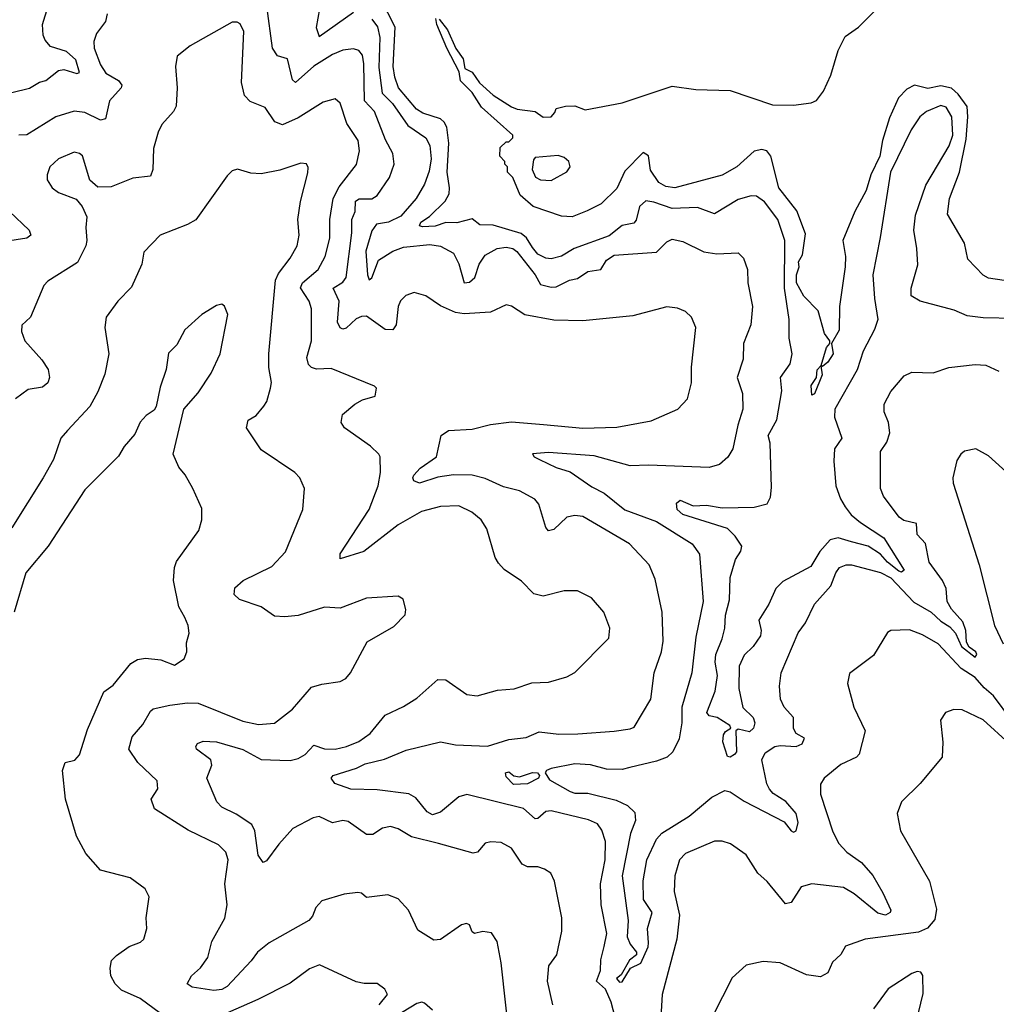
# Model space of a CAD drawing. Extents: x 1268547 to 1425625, y 515768 to 616754.
# Tile 392 of 507: x 1336078 to 1339785, y 602387 to 606123. Entities that reach past the tile are written whole.
import ezdxf

# ---------------------------------------------------------------- set-up
doc = ezdxf.new("R2010")
doc.units = 0

msp = doc.modelspace()

# ---------------------------------------------------------------- linework, layer by layer
at = {"layer": '0CON10XD'}
for points in [[(1339855, 604990), (1339735, 604992.5), (1339675, 605000), (1339625, 605020.8), (1339496.7, 605055), (1339462.5, 605075), (1339462.2, 605105), (1339486.9, 605193.1), (1339483.9, 605255), (1339471.6, 605325), (1339478.2, 605381.8), (1339517.9, 605495), (1339605.7, 605644.3), (1339620.2, 605685), (1339616.2, 605755), (1339595, 605791.2), (1339575, 605797.8), (1339520, 605775), (1339495, 605754.5), (1339462.2, 605705), (1339383.8, 605545), (1339343.7, 605296.3), (1339316.8, 605155), (1339322.5, 605065), (1339335.6, 604985), (1339322.6, 604947.4), (1339280, 604865), (1339257.5, 604795), (1339172.7, 604645), (1339170.7, 604615), (1339199.2, 604535), (1339171.1, 604495), (1339168, 604448), (1339175.9, 604355), (1339193.6, 604305), (1339211.2, 604275), (1339234.1, 604245), (1339269.7, 604215), (1339357.6, 604157.6), (1339435.3, 604034.7), (1339425, 604026.7), (1339415, 604030.9), (1339372.7, 604065), (1339345.8, 604095.8), (1339299.3, 604125), (1339235, 604142.1), (1339185, 604157.6), (1339155, 604150), (1339115, 604105.4), (1339081.3, 604048.7), (1338975, 603991.3), (1338947.8, 603965), (1338921.6, 603905), (1338883.4, 603845), (1338892, 603805), (1338889.4, 603785), (1338862.7, 603745), (1338828.2, 603711.8), (1338809.2, 603670.7), (1338807.7, 603585), (1338823.1, 603513.1), (1338862.2, 603475), (1338868.2, 603455), (1338863.5, 603435), (1338848.5, 603421.5), (1338805, 603431.2), (1338796.7, 603425), (1338798.8, 603345), (1338791.9, 603335), (1338775, 603324.6), (1338765, 603328), (1338747.1, 603382.9), (1338749.7, 603410.3), (1338757.3, 603422.7), (1338777.5, 603435), (1338774, 603445), (1338725.7, 603475.7), (1338695, 603481.9), (1338686.7, 603495), (1338717.7, 603575), (1338727, 603635), (1338717.3, 603685), (1338721, 603715), (1338745, 603774.5), (1338754.2, 603815), (1338756.6, 603863.4), (1338772.4, 603922.4), (1338775, 604006.7), (1338795.4, 604074.6), (1338815, 604106.7), (1338818.6, 604125), (1338793.8, 604163.8), (1338765, 604192.5), (1338595, 604245.3), (1338573.9, 604265), (1338571.3, 604288.7), (1338585, 604300.3), (1338635, 604278.5), (1338685, 604280.8), (1338745, 604271.2), (1338866.1, 604273.9), (1338915, 604285.6), (1338928.1, 604311.9), (1338931.3, 604348.7), (1338926.1, 604516.1), (1338919.6, 604545), (1338951.5, 604605), (1338971.3, 604715), (1338965.4, 604765), (1339002, 604818), (1339009.6, 604855), (1338998.3, 604915), (1338999.4, 604985), (1338980.9, 605105), (1338982.9, 605285), (1338956.3, 605365), (1338905, 605432.1), (1338875, 605453.6), (1338854.6, 605455.4), (1338805, 605441.5), (1338715, 605386.2), (1338650.9, 605410.9), (1338555, 605406.7), (1338485, 605431.2), (1338454.4, 605435.6), (1338430.6, 605415), (1338417.9, 605362.1), (1338408.8, 605351.2), (1338365, 605342.6), (1338315, 605302.6), (1338183.3, 605255), (1338135, 605226.1), (1338095, 605215.9), (1338075, 605218.6), (1338045, 605233.5), (1338025, 605259.3), (1338001.7, 605295), (1337981.9, 605311.9), (1337875, 605343.5), (1337824.7, 605344.7), (1337795, 605367), (1337737, 605353), (1337695, 605353.8), (1337655, 605339.5), (1337606.7, 605336.7), (1337595, 605341.2), (1337600.7, 605355), (1337633.2, 605376.8), (1337693.5, 605435), (1337707.9, 605462.1), (1337709.8, 605485), (1337700, 605545), (1337706.9, 605655), (1337699.5, 605715), (1337689.4, 605735), (1337675, 605746.8), (1337608.1, 605768.1), (1337583.6, 605783.6), (1337516.4, 605865), (1337502.1, 605905), (1337496.1, 605945), (1337502.8, 606095), (1337447.6, 606205)], [(1335975, 605829), (1336115, 605863.1), (1336153.3, 605886.7), (1336177, 605893), (1336225, 605930), (1336246.1, 605933.9), (1336295, 605919.6), (1336305, 605922.9), (1336290.7, 605970.7), (1336255, 606002.2), (1336195, 606021.8), (1336174.3, 606045), (1336166.7, 606065), (1336164.7, 606105), (1336185.5, 606175)], [(1338360.4, 602255), (1338322.8, 602395), (1338301.8, 602445), (1338266.9, 602475), (1338282.6, 602515), (1338284.3, 602555.7), (1338296.9, 602606.9), (1338306.3, 602656.3), (1338285.3, 602765.3), (1338282.4, 602845), (1338300.8, 602935), (1338302.2, 603005), (1338287.8, 603047.8), (1338271.9, 603071.9), (1338237.6, 603087.6), (1338095, 603121.1), (1338075, 603118.9), (1338045, 603092.5), (1338035, 603090.5), (1337990, 603130), (1337775, 603182.9), (1337744.4, 603175), (1337675, 603115.7), (1337645, 603105.7), (1337625, 603117.5), (1337581.1, 603171.1), (1337555, 603186.2), (1337435, 603201.5), (1337335, 603204.1), (1337274.8, 603224.8), (1337260.5, 603245), (1337267.5, 603255), (1337356.9, 603283.1), (1337389.8, 603300.2), (1337462.5, 603317.5), (1337545, 603351.8), (1337675, 603383.6), (1337732.2, 603372.2), (1337853.6, 603366.4), (1337935, 603392), (1338000.2, 603399.8), (1338049.4, 603420.6), (1338125, 603412.7), (1338197, 603413), (1338335, 603423.3), (1338395, 603431.9), (1338410.6, 603439.4), (1338473.3, 603545), (1338486.2, 603645), (1338514.5, 603725), (1338520, 603765), (1338516.4, 603875), (1338490, 604000), (1338466.9, 604055), (1338392.5, 604135), (1338215, 604237.8), (1338185, 604242.3), (1338155, 604235.4), (1338105, 604188.2), (1338085, 604183.3), (1338075, 604196), (1338048.5, 604285), (1338033.4, 604303.4), (1337975.8, 604335), (1337915, 604351.2), (1337845, 604382.2), (1337795, 604394.8), (1337725, 604395.9), (1337665, 604387.6), (1337595, 604364.8), (1337574, 604374), (1337569.7, 604385), (1337573.9, 604395), (1337598.6, 604421.4), (1337660, 604465), (1337678, 604545), (1337706.2, 604565), (1337795, 604570), (1337865, 604587.2), (1337945, 604597.5), (1338066.9, 604586.9), (1338215, 604573.8), (1338345, 604577.5), (1338475, 604600.6), (1338576.2, 604645), (1338612.5, 604685), (1338628.1, 604745), (1338628.6, 604805), (1338644.2, 604955), (1338628, 604995), (1338605.5, 605015.5), (1338575, 605028.6), (1338535, 605033.1), (1338405, 605000), (1338215, 604981.1), (1338105, 604982.7), (1337995, 605002.9), (1337945, 605035.8), (1337925, 605040.8), (1337865, 605013.6), (1337765, 605007.5), (1337732.6, 605012.6), (1337675, 605036.9), (1337620, 605075), (1337575, 605087.5), (1337543.4, 605076.6), (1337523.6, 605056.4), (1337514.6, 605035.4), (1337506.8, 604965), (1337494, 604946), (1337465, 604948), (1337395, 604997.7), (1337375, 604997.3), (1337355, 604988.2), (1337317.4, 604952.6), (1337305, 604948.5), (1337294.3, 604954.3), (1337283.9, 604975), (1337290.8, 605055), (1337268.2, 605105), (1337305, 605126.8), (1337317.3, 605145), (1337339.1, 605315), (1337338.5, 605365), (1337351.7, 605395), (1337352.9, 605435), (1337366.2, 605443.8), (1337415, 605443.6), (1337435, 605456.4), (1337482.3, 605525), (1337498.8, 605575), (1337493.8, 605615), (1337467, 605667), (1337425.2, 605775), (1337387, 605815), (1337384.3, 605955.7), (1337378.6, 605988.6), (1337365, 606006.4), (1337345, 606012.1), (1337305, 606007.2), (1337265, 605990.7), (1337195, 605946.9), (1337125, 605885.5), (1337113.4, 605895), (1337095, 605974.2), (1337056.2, 605986.2), (1337037.9, 606015), (1337015.7, 606175)], [(1337216.5, 606165), (1337203, 606093), (1337215, 606060), (1337345, 606151.8)], [(1336410.4, 606145), (1336403.4, 606116.6), (1336369.3, 606070.7), (1336360, 606040), (1336360.9, 606015), (1336385, 605951.9), (1336405, 605920.9), (1336452.4, 605892.4), (1336465.6, 605875), (1336463.3, 605865), (1336418.9, 605815), (1336403.1, 605746.9), (1336385, 605742.5), (1336325, 605771.6), (1336285, 605776.7), (1336215, 605754.2), (1336105, 605686.4), (1336075, 605685.5)], [(1337415, 606125.3), (1337435.7, 606095.7), (1337445.4, 606055.4), (1337441.4, 605941.4), (1337454.1, 605844.1), (1337493.1, 605805), (1337551.5, 605721.5), (1337619.6, 605675), (1337635, 605646), (1337640.2, 605595), (1337632.1, 605547.9), (1337615, 605499.4), (1337582.7, 605445), (1337525, 605378.2), (1337477.8, 605355), (1337432.5, 605347.5), (1337415, 605322.5), (1337392, 605245), (1337397.9, 605155), (1337405, 605136), (1337415, 605144), (1337439.4, 605210.6), (1337495, 605245.5), (1337535, 605260.2), (1337635, 605270.8), (1337675, 605263.8), (1337725, 605236.7), (1337745, 605197.1), (1337765, 605124.6), (1337785, 605127.8), (1337805.6, 605144.4), (1337822.7, 605195), (1337845, 605229.2), (1337890, 605255), (1337925, 605260), (1337950, 605255), (1337965, 605243.2), (1338034.7, 605155), (1338055, 605117.9), (1338095, 605107.8), (1338115, 605110.2), (1338164.8, 605135.2), (1338195, 605141.8), (1338235, 605167.6), (1338284.1, 605175.9), (1338305, 605211.1), (1338335, 605229.2), (1338495, 605240.9), (1338535, 605280), (1338555, 605290), (1338595, 605281.1), (1338675, 605241.8), (1338724.5, 605234.5), (1338805, 605238.6), (1338825, 605218), (1338840.5, 605175), (1338841.8, 605125), (1338859.6, 605035), (1338853.6, 604965), (1338825.5, 604895), (1338823.8, 604835), (1338801.2, 604765), (1338821.2, 604705), (1338823.5, 604645), (1338803.6, 604585), (1338784.5, 604495.5), (1338766.4, 604463.6), (1338735, 604435.6), (1338695, 604424.5), (1338465, 604433.5), (1338395, 604430), (1338258.2, 604468.2), (1338085, 604480.7), (1338024.4, 604475.6), (1338031.4, 604465), (1338050.8, 604455), (1338114.3, 604424.3), (1338167.3, 604407.3), (1338250.1, 604350.1), (1338296.5, 604326.5), (1338375, 604263), (1338495, 604218.9), (1338630, 604135), (1338658.8, 604095), (1338672.7, 603915), (1338645, 603780), (1338629.3, 603645), (1338591, 603515), (1338591.9, 603455), (1338581.6, 603395), (1338556.7, 603345), (1338535.2, 603324.8), (1338495, 603309.3), (1338394.2, 603285.8), (1338365, 603278.5), (1338305, 603279.5), (1338245, 603295.8), (1338185, 603300.2), (1338095, 603282.4), (1338078.1, 603275), (1338072.5, 603265), (1338089, 603239), (1338167.1, 603195), (1338185, 603188.9), (1338235, 603188.2), (1338342, 603162), (1338385, 603141.9), (1338412.4, 603115), (1338415.2, 603085), (1338396.4, 603035), (1338364.9, 602875), (1338387.1, 602705), (1338383.3, 602643.3), (1338395, 602615.5), (1338418.8, 602585), (1338418.8, 602575), (1338393.1, 602555), (1338361.5, 602498.5), (1338343.4, 602485), (1338355, 602470.7), (1338365, 602472.9), (1338396, 602525), (1338436.2, 602543.8), (1338463.8, 602605), (1338465, 602620), (1338461.6, 602675), (1338478.8, 602735), (1338445.5, 602785), (1338444, 602856), (1338458.2, 602935), (1338495.6, 603014.4), (1338515, 603036.6), (1338619, 603101), (1338705, 603173.1), (1338755, 603198.2), (1338775, 603194), (1338827.4, 603157.4), (1338980, 603080), (1339006.2, 603045), (1339015, 603040.6), (1339025, 603046), (1339032.4, 603077.6), (1339025, 603111.1), (1338986.8, 603156.8), (1338937.7, 603187.7), (1338923.6, 603203.6), (1338913.9, 603223.9), (1338894.6, 603315), (1338908.1, 603341.9), (1338944.8, 603365.2), (1338965, 603369.8), (1339024.8, 603365.2), (1339048.5, 603375), (1339056.8, 603396.8), (1339025.3, 603415.3), (1339015, 603433.3), (1339015.5, 603475), (1338980, 603515), (1338966.5, 603545), (1338961.9, 603595), (1338968.9, 603645), (1339033.1, 603796.9), (1339060.6, 603835), (1339095, 603905.8), (1339157.5, 603975), (1339176.2, 604025), (1339190.5, 604045), (1339214.8, 604055.2), (1339235, 604054.2), (1339345, 604026.2), (1339385, 604006), (1339472.6, 603912.6), (1339537.7, 603875), (1339575, 603840.4), (1339609.2, 603819.2), (1339629.8, 603795), (1339652.4, 603745), (1339705, 603704.1), (1339711.8, 603715), (1339706.9, 603725), (1339682, 603742), (1339671.9, 603761.9), (1339669.2, 603805), (1339657.9, 603837.9), (1339615, 603887.1), (1339598.8, 603915), (1339594.6, 603965), (1339580.8, 603995), (1339530.4, 604065), (1339516.3, 604136.3), (1339485, 604170), (1339481.8, 604211.8), (1339433.6, 604223.6), (1339416.9, 604235), (1339357.1, 604315), (1339345.6, 604345), (1339345.6, 604484.4), (1339369.8, 604520.2), (1339381.1, 604555), (1339375.6, 604595), (1339359.2, 604635), (1339359.4, 604665), (1339385, 604712), (1339435, 604772), (1339465, 604785.6), (1339545, 604783.1), (1339605, 604803.5), (1339705.5, 604814.5), (1339745, 604812.5), (1339795, 604789.4)], [(1339815, 605133.4), (1339755, 605142.4), (1339735, 605153.3), (1339677.3, 605215), (1339665, 605275.7), (1339600, 605385), (1339608, 605445), (1339645.9, 605544.1), (1339670.1, 605670.1), (1339677.4, 605755), (1339674.1, 605794.1), (1339640.7, 605840.7), (1339615, 605863.7), (1339575, 605872.3), (1339525, 605862.7), (1339475, 605874.7), (1339445, 605860), (1339413.8, 605826.2), (1339379.8, 605750.2), (1339353, 605665), (1339342.9, 605605), (1339309, 605535), (1339290.5, 605475), (1339248.2, 605395), (1339202.5, 605285), (1339212.7, 605225), (1339211.8, 605185), (1339189.4, 605035), (1339188.2, 604945), (1339160, 604895), (1339165.3, 604855), (1339145, 604823.5), (1339125, 604806.7), (1339120.5, 604810.5), (1339140.8, 604879.2), (1339153.3, 604895), (1339153.3, 604905), (1339132.4, 604932.4), (1339108.6, 605018.6), (1339055, 605074.6), (1339026.2, 605125), (1339027, 605155), (1339036.5, 605185), (1339034.3, 605205), (1339049.4, 605230.6), (1339060.3, 605310.3), (1339027.6, 605397.6), (1338959, 605485), (1338928.7, 605605), (1338913.5, 605625), (1338895, 605631), (1338866.1, 605623.9), (1338799.6, 605565), (1338745, 605533.6), (1338565, 605485.4), (1338530.5, 605490.5), (1338504.2, 605505), (1338472.4, 605552.4), (1338465, 605606), (1338445, 605618.9), (1338375, 605548.8), (1338345, 605482.9), (1338285, 605424), (1338232.2, 605397.8), (1338175, 605375.8), (1338135, 605378), (1338027.5, 605415), (1337977.7, 605457.7), (1337950, 605525), (1337930, 605545), (1337930, 605565), (1337920, 605575), (1337920, 605585), (1337900, 605605), (1337901.7, 605638.3), (1337925, 605660), (1337935, 605660), (1337950, 605675), (1337950, 605685), (1337831.1, 605791.1), (1337795, 605847.5), (1337751.5, 605891.5), (1337745.9, 605925.9), (1337698.8, 606015), (1337661.8, 606105), (1337658, 606128)], [(1337670, 606125), (1337702.1, 606085), (1337734.1, 606014.1), (1337760.8, 605975), (1337767.7, 605937.7), (1337795, 605923.5), (1337823.7, 605883.7), (1337875, 605837.1), (1337945, 605792.9), (1337965.7, 605784.3), (1338034.3, 605774.3), (1338065, 605753.8), (1338095.6, 605754.4), (1338109.2, 605770.8), (1338115, 605786.7), (1338150, 605795), (1338185, 605796), (1338225, 605781.2), (1338365, 605808), (1338555, 605870.8), (1338645, 605858.2), (1338775.4, 605854.6), (1338935, 605800), (1339015, 605799), (1339082.2, 605807.8), (1339102.9, 605817.1), (1339128.6, 605851.4), (1339156.7, 605913.3), (1339185, 606005.8), (1339210.9, 606059.1), (1339262, 606095), (1339323.1, 606155)], [(1337667.3, 602997.3), (1337565, 603023.3), (1337515, 603053.5), (1337485, 603061.8), (1337455, 603055.4), (1337418.1, 603031.9), (1337395, 603031.2), (1337325, 603080.4), (1337305, 603084.5), (1337265, 603076.4), (1337215, 603099.6), (1337192.5, 603095), (1337115, 603053.8), (1337061.5, 602995), (1337015, 602932), (1337002.5, 602925), (1336983.7, 602953.7), (1336970.7, 603045), (1336959.1, 603069.1), (1336899.2, 603109.2), (1336845.3, 603135.3), (1336826.7, 603155), (1336788, 603245), (1336806.9, 603295), (1336803.3, 603315), (1336749.2, 603355), (1336746, 603365), (1336753.1, 603376.9), (1336774.4, 603385.6), (1336825, 603383.4), (1336925, 603353.9), (1336995, 603316.6), (1337065, 603313.1), (1337105, 603311.8), (1337135, 603320), (1337161.2, 603335), (1337195, 603370.4), (1337235, 603357.1), (1337275, 603355.9), (1337318, 603365), (1337365, 603384.6), (1337408.9, 603415), (1337465, 603484.4), (1337535, 603517.5), (1337585, 603549.2), (1337665, 603620), (1337695, 603617.8), (1337775, 603562.9), (1337815, 603557.5), (1337891.3, 603578.7), (1337955, 603584.4), (1338022.6, 603607.4), (1338085, 603610), (1338155, 603630), (1338185, 603646), (1338313.9, 603776.1), (1338318, 603815), (1338295.8, 603875), (1338249.1, 603929.1), (1338195.6, 603955.6), (1338144.2, 603955.8), (1338065, 603935.7), (1338030, 603945), (1337982.3, 603992.3), (1337917.6, 604037.6), (1337895, 604061.2), (1337882.8, 604082.8), (1337850.9, 604190.9), (1337829.2, 604225), (1337794, 604255), (1337745, 604278.1), (1337675, 604276.4), (1337602.7, 604257.3), (1337515, 604206.2), (1337384.2, 604105), (1337295, 604077.5), (1337295, 604096.2), (1337403.9, 604265), (1337438.8, 604355), (1337447.5, 604405), (1337445.8, 604465), (1337440.8, 604475), (1337409.4, 604505), (1337310.8, 604575), (1337298, 604595), (1337303.8, 604625), (1337350, 604665), (1337379.5, 604680.5), (1337427.5, 604695), (1337432.5, 604725), (1337425, 604732.5), (1337260.2, 604800.2), (1337205, 604796.9), (1337185, 604804.1), (1337174.7, 604815), (1337168.1, 604841.9), (1337185.3, 604905.3), (1337185.8, 605025.8), (1337176.7, 605055), (1337144.2, 605105.8), (1337150.9, 605125), (1337211.3, 605175), (1337236.9, 605225), (1337255.6, 605294.4), (1337255.2, 605365), (1337267.5, 605445), (1337290.8, 605489.2), (1337356.7, 605573.2), (1337368.2, 605625), (1337362.7, 605665), (1337319.7, 605729.7), (1337295, 605806), (1337275, 605823.1), (1337229.5, 605810.5), (1337135, 605750.4), (1337075, 605723.8), (1337046.2, 605736.2), (1337009.8, 605789.8), (1336953.4, 605813.4), (1336931.5, 605835), (1336920.4, 605885), (1336928.8, 606078.8), (1336915, 606106.9), (1336903.5, 606113.5), (1336885, 606113.3), (1336725, 606024.4), (1336676, 605985), (1336670, 605945), (1336675.6, 605864.4), (1336671.4, 605795), (1336662.2, 605775), (1336617.8, 605725), (1336604, 605696), (1336585.3, 605634.7), (1336583.8, 605555), (1336575, 605530), (1336508, 605522), (1336425, 605488.9), (1336375, 605488), (1336344.3, 605514.3), (1336316.6, 605606.6), (1336305, 605616), (1336285, 605620), (1336225, 605595.7), (1336191.8, 605565), (1336181.8, 605535), (1336182.5, 605515), (1336201.2, 605485), (1336225, 605467.5), (1336291.9, 605441.9), (1336314.5, 605414.5), (1336333.3, 605375), (1336328.5, 605335), (1336332.7, 605285), (1336329.2, 605265), (1336298, 605202), (1336185, 605130.8), (1336170, 605115), (1336119.2, 604995), (1336085.9, 604964.1), (1336085, 604940), (1336097.5, 604905), (1336162.6, 604832.6), (1336185.9, 604795.9), (1336191.5, 604765), (1336184.7, 604745.3), (1336165, 604729.2), (1336109.5, 604720.5), (1336062.2, 604685)], [(1338095, 605512.9), (1338155, 605545.8), (1338167.1, 605565), (1338161.9, 605585), (1338145, 605600.5), (1338121.7, 605608.3), (1338035, 605600), (1338028.3, 605591.7), (1338023.3, 605555), (1338035.9, 605525.9), (1338055, 605516), (1338095, 605512.9)], [(1337939.2, 602235), (1337905.5, 602545), (1337890, 602625), (1337868.3, 602658.3), (1337836.1, 602663.9), (1337805, 602656.2), (1337795, 602662.5), (1337785, 602688.8), (1337774.1, 602694.1), (1337755, 602688.8), (1337675, 602633.7), (1337650.1, 602630.1), (1337588.7, 602668.7), (1337553.9, 602743.9), (1337515, 602786.9), (1337475, 602803.1), (1337395, 602792.5), (1337375, 602808.8), (1337361.7, 602811.7), (1337310, 602805), (1337225, 602780), (1337201.9, 602755), (1337188.9, 602721.1), (1337176, 602705), (1337025, 602621.1), (1336980.9, 602585), (1336957.2, 602552.8), (1336865, 602455.3), (1336845, 602443.8), (1336815, 602439.4), (1336732.1, 602452.1), (1336713.3, 602465), (1336730, 602495), (1336763.8, 602526.2), (1336792.3, 602565), (1336807.9, 602625), (1336856.5, 602713.5), (1336865.9, 602765), (1336856.1, 602845), (1336869.1, 602935), (1336860, 602965), (1336832.1, 602992.1), (1336717.6, 603047.6), (1336589.3, 603129.3), (1336576.7, 603165), (1336601.9, 603205), (1336600, 603235), (1336526.4, 603305), (1336492.2, 603355), (1336505, 603402), (1336545, 603449.2), (1336575, 603500), (1336585, 603508.5), (1336647.7, 603522.2), (1336715, 603531.4), (1336755, 603530.3), (1336925, 603461.4), (1336985, 603448.8), (1337045, 603454.5), (1337113, 603507), (1337185, 603590), (1337225, 603602.5), (1337295, 603611.9), (1337316.2, 603623.8), (1337334.3, 603645), (1337396.8, 603763.2), (1337498.7, 603821.3), (1337541.2, 603865), (1337543.8, 603885), (1337533.9, 603923.9), (1337515, 603936.2), (1337395, 603928.1), (1337295, 603890.6), (1337235, 603894.3), (1337135, 603863.1), (1337085, 603857.8), (1337045, 603860), (1336995, 603895.6), (1336912.7, 603922.7), (1336891.7, 603941.7), (1336895, 603968), (1336925.8, 603995), (1337035, 604048.6), (1337086.4, 604103.6), (1337152.9, 604265), (1337159.2, 604345), (1337141.2, 604385), (1337122, 604405), (1336995, 604490.8), (1336938.6, 604575), (1336945, 604603.3), (1336975, 604621.2), (1337005, 604656.7), (1337016, 604675), (1337030, 604725), (1337034, 604746), (1337023.4, 604803.4), (1337023.9, 604855), (1337048.8, 605135), (1337059.8, 605160.3), (1337105, 605218.1), (1337131.8, 605265), (1337138.5, 605305), (1337133.9, 605365), (1337143.8, 605433.8), (1337172.1, 605542.1), (1337172.9, 605562.9), (1337166.6, 605576.6), (1337145, 605579.4), (1337065, 605552.5), (1336995, 605538.9), (1336955, 605540.6), (1336904.2, 605555.8), (1336885, 605550), (1336865, 605531.2), (1336746, 605364), (1336715, 605345.6), (1336611.2, 605305), (1336549.3, 605240.7), (1336542, 605195), (1336502.3, 605107.7), (1336450, 605055), (1336406, 604995), (1336401.1, 604955), (1336416.2, 604855), (1336401.7, 604778.3), (1336375, 604710.8), (1336344.5, 604655), (1336258.9, 604565), (1336234.7, 604535.3), (1336206.9, 604455), (1336167.5, 604385), (1336048.5, 604195)], [(1336039.1, 605395), (1336114.3, 605325), (1336120.8, 605305), (1336105, 605293.8), (1335925, 605266.9)], [(1336612.4, 602352.4), (1336535, 602409.5), (1336465, 602441.2), (1336440.9, 602465), (1336423.6, 602495), (1336421.5, 602525), (1336426.6, 602553.4), (1336445, 602572.5), (1336493.6, 602606.4), (1336536.7, 602623.3), (1336549.2, 602635), (1336560.8, 602675), (1336558, 602715), (1336570, 602795), (1336553.8, 602825), (1336497, 602867), (1336385, 602895.8), (1336329.1, 602959.1), (1336294.2, 603025), (1336251.2, 603165), (1336240, 603275), (1336250, 603305), (1336286.8, 603313.2), (1336305, 603333.3), (1336335, 603430), (1336397.6, 603572.4), (1336432.2, 603597.8), (1336499.8, 603680.2), (1336525, 603695.6), (1336555, 603700.6), (1336614.2, 603694.2), (1336665, 603674), (1336701.7, 603698.3), (1336712, 603725), (1336711.7, 603758.3), (1336721.2, 603795), (1336717.1, 603825), (1336704.5, 603854.5), (1336682.5, 603895), (1336662.2, 603995), (1336665.5, 604044.5), (1336673, 604067), (1336757.5, 604185), (1336769.2, 604225), (1336769.1, 604269.1), (1336735.7, 604345), (1336706.6, 604396.6), (1336682.5, 604425), (1336660, 604475), (1336701.4, 604645), (1336755, 604708), (1336805, 604782), (1336838.6, 604855), (1336868.1, 605005), (1336855, 605036.7), (1336845, 605043.3), (1336825, 605038.8), (1336768.8, 605005), (1336705, 604946.2), (1336675, 604890), (1336642.7, 604857.3), (1336634.2, 604795.8), (1336611.4, 604728.6), (1336595.8, 604655), (1336588.1, 604641.9), (1336558.3, 604621.7), (1336535, 604596.2), (1336515, 604550), (1336475, 604503.8), (1336453.4, 604466.6), (1336325, 604339.2), (1336185.5, 604125), (1336101.1, 604025), (1336056.4, 603875)], [(1339085, 604698.8), (1339082.1, 604735), (1339102.5, 604765), (1339105.6, 604795), (1339119.3, 604809.3), (1339124.4, 604775.6), (1339095, 604704.2), (1339085, 604698.8)], [(1339835, 604395.8), (1339755, 604468), (1339707.5, 604495), (1339664.1, 604485.9), (1339650, 604475), (1339635, 604450), (1339620, 604385), (1339621.4, 604365), (1339720.6, 604055), (1339778.8, 603825), (1339811.1, 603755)], [(1339843.8, 603463.9), (1339775, 603558.1), (1339738.4, 603588.4), (1339705, 603627.5), (1339651.5, 603661.5), (1339565, 603754.6), (1339505, 603788.8), (1339455, 603808.1), (1339385, 603806), (1339371.7, 603798.3), (1339318.7, 603711.3), (1339227.7, 603642.3), (1339220.8, 603605), (1339244.4, 603514.4), (1339287.5, 603425), (1339265, 603336.2), (1339254.6, 603325.4), (1339195, 603296.9), (1339132, 603245), (1339117.3, 603222.7), (1339118.1, 603185), (1339165, 603041.2), (1339187, 602997), (1339217.8, 602965), (1339272.9, 602925), (1339316.1, 602876.1), (1339355, 602810), (1339384.2, 602745), (1339382, 602735), (1339364.4, 602725.6), (1339335, 602733.2), (1339245, 602806.2), (1339205, 602830), (1339085, 602844.6), (1339045, 602832.9), (1339006, 602774), (1338985, 602768.6), (1338915, 602853.8), (1338880, 602885), (1338835, 602954), (1338776.6, 602996.6)], [(1339835, 603375.4), (1339735, 603466.4), (1339655, 603504.2), (1339624.3, 603505.7), (1339592.5, 603495), (1339573.8, 603465), (1339581.7, 603381.7), (1339579.4, 603325), (1339495.8, 603225), (1339425.7, 603155), (1339408.8, 603111.2), (1339422, 603045), (1339531.5, 602855), (1339558.4, 602748.4), (1339551.5, 602708.5), (1339524.2, 602675.8), (1339489.3, 602660.7), (1339287.5, 602635), (1339212.2, 602607.8), (1339195, 602576.7), (1339163, 602547), (1339145, 602506.2), (1339118.3, 602491.7), (1339065, 602498.5), (1338964.4, 602544.4), (1338899.7, 602550.3), (1338835, 602536.2), (1338782.6, 602487.4), (1338671.3, 602268.7)], [(1337951.9, 603221.9), (1337925, 603250.8), (1337922.5, 603265), (1337935, 603269.2), (1337954.2, 603254.2), (1337975, 603250.6), (1338025, 603266.2), (1338043.3, 603265), (1338051.4, 603255), (1338046.9, 603245), (1338005, 603223.8), (1337951.9, 603221.9)], [(1338102.3, 602385), (1338081.1, 602475), (1338086.2, 602533.8), (1338116.5, 602575), (1338136.2, 602665), (1338135.4, 602715), (1338108.6, 602855), (1338094.3, 602884.3), (1338070.3, 602900.3), (1338045, 602909.4), (1338005, 602909.4), (1337985, 602919.4), (1337945, 602979.2), (1337905, 603001.4), (1337865.9, 603004.1), (1337845, 602998.8), (1337816.2, 602965), (1337799.6, 602960.4), (1337667.3, 602997.3)], [(1338776.6, 602996.6), (1338745, 603005.8), (1338715, 603005.7), (1338605, 602959.1), (1338582.5, 602935), (1338564.6, 602875), (1338562.3, 602815), (1338582.9, 602725), (1338572.5, 602635), (1338516.6, 602425), (1338508.8, 602295)], [(1337441.9, 602385), (1337474, 602425), (1337463.8, 602445), (1337435, 602466.2), (1337385, 602466.2), (1337355, 602472.9), (1337216.4, 602536.4), (1337178.3, 602521.7), (1337105, 602467.9), (1336982, 602405), (1336835, 602340.9)], [(1339489.2, 602355), (1339507.7, 602427.7), (1339506, 602496), (1339498.8, 602508.8), (1339485, 602511.2), (1339465, 602503.8), (1339375, 602445.7), (1339319.4, 602370.6)], [(1337645.4, 602365.4), (1337615, 602391.4), (1337605, 602395.6), (1337585, 602390), (1337475, 602322.9)]]:
    msp.add_lwpolyline(points, dxfattribs=at)

doc.saveas('drawing.dxf')
